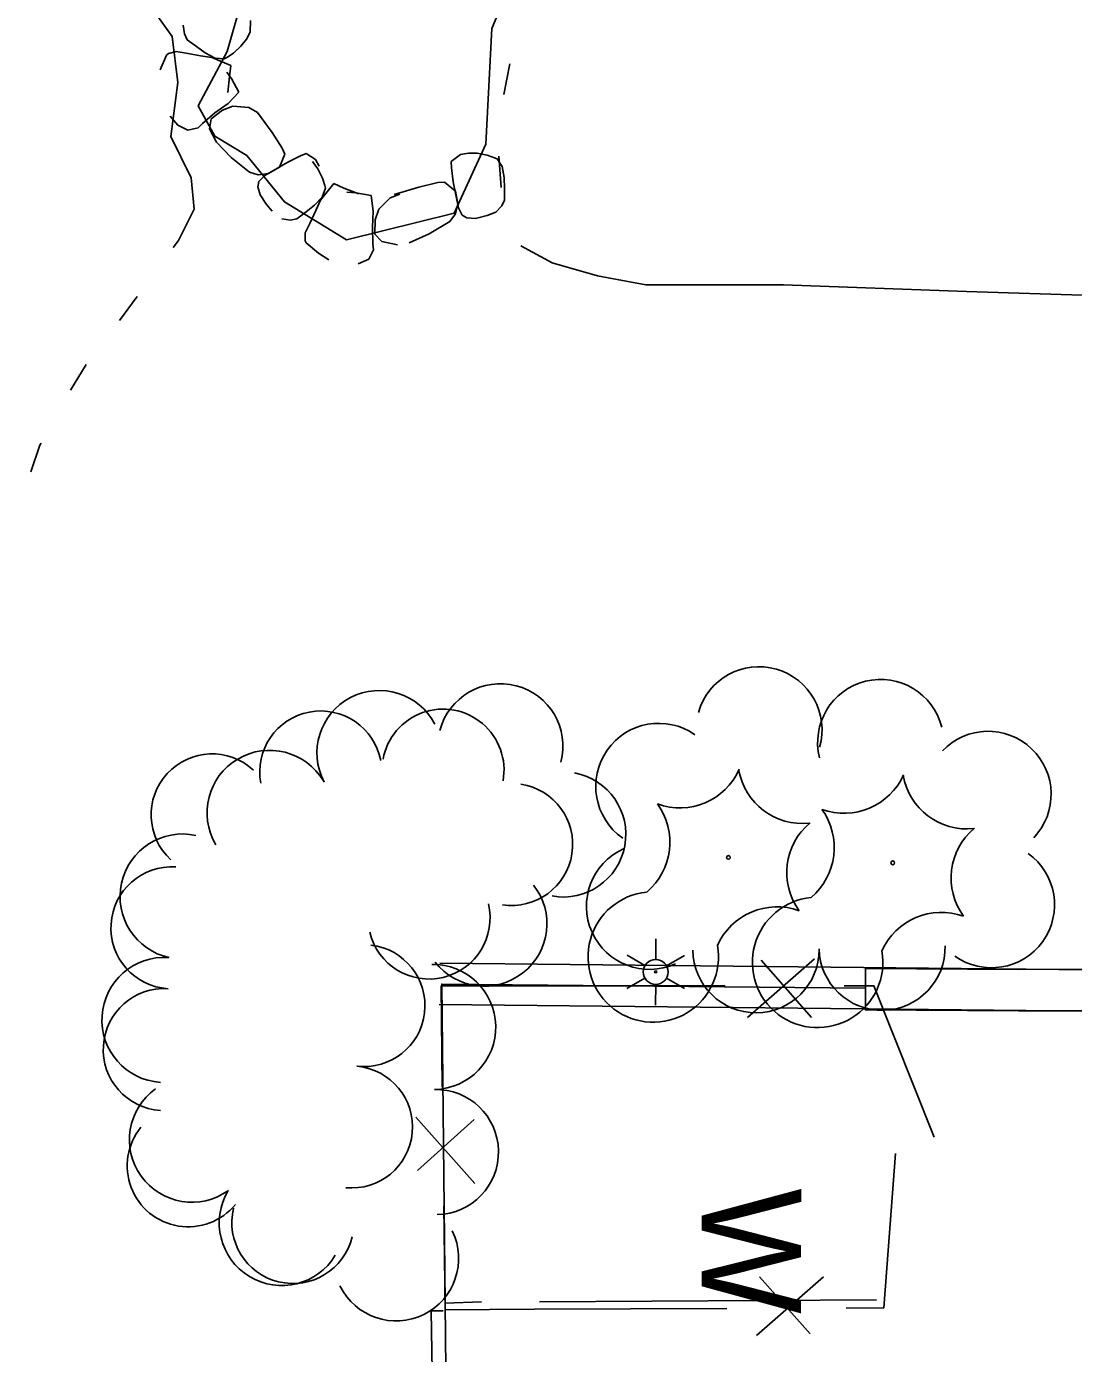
# Model space of a CAD drawing. Extents: x 588843 to 2552415, y 180129 to 269402.
# Drawn here: x 594439.6 to 594502.7, y 185054.3 to 185134.3 of the extents above; entities that cross this region are included whole.
import ezdxf

# ---------------------------------------------------------------- set-up
doc = ezdxf.new("R2010")
doc.units = 0
for name, color, linetype in [('Default', 7, 'Continuous'), ('E_DRN_RipRap', 7, 'Continuous'), ('E_DWY', 7, 'Continuous'), ('E_FEN_P', 7, 'Continuous'), ('E_LAND_TreeLine_P', 7, 'Continuous'), ('E_LAND_Vegetation', 7, 'Continuous'), ('E_LTG', 7, 'Continuous'), ('E_WAL', 7, 'Continuous'), ('E_WAL_Text', 7, 'Continuous'), ('E_WTR_P', 7, 'Continuous')]:
    doc.layers.add(name, color=color, linetype=linetype)

# ---------------------------------------------------------------- blocks, each defined once
blk = doc.blocks.new('LPOL')
at = {"layer": 'Default'}
for p, q in [((-0.75, 1.3), (-2, 3.46)), ((0.75, 1.3), (2, 3.46)), ((-4, 0), (-1.5, 0)), ((1.5, 0), (4, 0)), ((-2, -3.46), (-0.75, -1.3)), ((2, -3.46), (0.75, -1.3))]:
    blk.add_line(p, q, dxfattribs=at)
for radius in [1.5, 1.5, 1.5, 0.125]:
    blk.add_circle((0, 0), radius, dxfattribs=at)
blk = doc.blocks.new('W_27')
at = {"layer": 'E_WAL_Text'}
blk.add_text('W', height=12, dxfattribs=at).set_placement((-4.46, -6))
blk = doc.blocks.new('CTRE')
at = {"layer": 'Default'}
blk.add_circle((0, 0), 0.223, dxfattribs=at)
for centre, start, end in [((-11.97, 8.96), 280.2067, 5.9716), ((1.81, 14.92), 220.2113, 305.9762), ((13.83, 5.89), 160.2113, 245.9762), ((-13.83, -5.9), 340.2113, 65.9762), ((12.03, -9.04), 185.9272, 100.2511), ((-1.81, -14.93), 40.2113, 125.9762)]:
    blk.add_arc(centre, 7.87, start, end, dxfattribs=at)

msp = doc.modelspace()

# ---------------------------------------------------------------- linework, layer by layer
at = {"layer": 'E_DRN_RipRap'}
for p, q in [((594453.095, 185134.645), (594453.07, 185133.95)), ((594449.105, 185133.838), (594449.03, 185134.37)), ((594449.284, 185133.492), (594449.105, 185133.838)), ((594453.07, 185133.95), (594452.848, 185133.52)), ((594449.845, 185133.072), (594449.284, 185133.492)), ((594450.366, 185132.692), (594449.845, 185133.072)), ((594452.522, 185133.091), (594452.06, 185132.674)), ((594452.848, 185133.52), (594452.522, 185133.091)), ((594448.035, 185132.551), (594447.643, 185131.681)), ((594448.145, 185132.657), (594448.035, 185132.551)), ((594448.609, 185132.778), (594448.145, 185132.657)), ((594449.225, 185132.669), (594448.609, 185132.778)), ((594450.078, 185132.524), (594449.225, 185132.669)), ((594450.755, 185132.426), (594450.078, 185132.524)), ((594450.954, 185132.373), (594450.366, 185132.692)), ((594451.917, 185131.928), (594450.755, 185132.426)), ((594451.511, 185132.334), (594450.954, 185132.373)), ((594451.67, 185132.424), (594451.511, 185132.334)), ((594452.06, 185132.674), (594451.67, 185132.424)), ((594451.966, 185131.103), (594451.672, 185131.539)), ((594451.825, 185131.274), (594451.917, 185131.928)), ((594451.729, 185130.298), (594451.825, 185131.274)), ((594452.397, 185130.322), (594451.966, 185131.103)), ((594451.741, 185129.644), (594452.397, 185130.322)), ((594450.19, 185128.439), (594450.951, 185129.077)), ((594450.719, 185128.71), (594451.401, 185129.244)), ((594450.951, 185129.077), (594451.741, 185129.644)), ((594451.401, 185129.244), (594452.039, 185129.474)), ((594452.039, 185129.474), (594452.986, 185129.41)), ((594452.986, 185129.41), (594453.51, 185129.109)), ((594453.51, 185129.109), (594454.404, 185127.903)), ((594448.249, 185128.888), (594448.718, 185128.34)), ((594448.718, 185128.34), (594449.317, 185128.035)), ((594449.317, 185128.035), (594449.932, 185128.178)), ((594449.932, 185128.178), (594450.19, 185128.439)), ((594450.621, 185128.124), (594450.719, 185128.71)), ((594451.05, 185127.308), (594450.621, 185128.124)), ((594454.404, 185127.903), (594455.005, 185126.939)), ((594451.929, 185126.389), (594451.05, 185127.308)), ((594455.158, 185126.579), (594454.844, 185125.803)), ((594455.005, 185126.939), (594455.158, 185126.579)), ((594456.102, 185126.479), (594456.462, 185126.629)), ((594456.462, 185126.629), (594457.014, 185126.255)), ((594465.206, 185126.152), (594465.764, 185126.557)), ((594465.764, 185126.557), (594466.234, 185126.642)), ((594466.234, 185126.642), (594466.767, 185126.644)), ((594466.767, 185126.644), (594467.372, 185126.531)), ((594453.03, 185125.499), (594451.929, 185126.389)), ((594453.962, 185125.292), (594455.341, 185126.108)), ((594454.171, 185125.413), (594454.844, 185125.803)), ((594455.341, 185126.108), (594456.102, 185126.479)), ((594456.841, 185126.138), (594457.165, 185125.707)), ((594457.014, 185126.255), (594457.24, 185125.854)), ((594465.227, 185125.763), (594465.206, 185126.152)), ((594465.325, 185124.921), (594465.227, 185125.763)), ((594467.372, 185126.531), (594467.803, 185126.372)), ((594467.803, 185126.372), (594467.97, 185126.301)), ((594467.97, 185126.301), (594468.277, 185125.834)), ((594468.277, 185125.834), (594468.384, 185125.171)), ((594453.03, 185125.499), (594453.565, 185125.342)), ((594453.547, 185124.626), (594453.605, 185124.944)), ((594453.565, 185125.342), (594454.171, 185125.413)), ((594453.605, 185124.944), (594453.962, 185125.292)), ((594457.165, 185125.707), (594457.44, 185125.148)), ((594457.44, 185125.148), (594457.573, 185124.704)), ((594468.384, 185125.171), (594468.404, 185124.524)), ((594453.674, 185124.139), (594453.547, 185124.626)), ((594454.066, 185123.557), (594453.674, 185124.139)), ((594458.119, 185124.808), (594457.322, 185123.821)), ((594457.617, 185124.526), (594457.427, 185123.999)), ((594457.573, 185124.704), (594457.617, 185124.526)), ((594458.724, 185124.543), (594458.119, 185124.808)), ((594459.637, 185124.186), (594458.724, 185124.543)), ((594459.451, 185124.247), (594458.901, 185124.297)), ((594460.374, 185124.084), (594459.451, 185124.247)), ((594461.509, 185123.959), (594462.099, 185124.173)), ((594461.754, 185124.144), (594463.244, 185124.606)), ((594463.244, 185124.606), (594464.395, 185124.868)), ((594464.395, 185124.868), (594464.801, 185124.898)), ((594464.801, 185124.898), (594465.45, 185124.351)), ((594465.641, 185123.351), (594465.325, 185124.921)), ((594465.595, 185123.587), (594465.45, 185124.351)), ((594468.404, 185124.524), (594468.416, 185123.821)), ((594454.401, 185123.153), (594454.066, 185123.557)), ((594456.959, 185123.518), (594456.451, 185123.117)), ((594457.427, 185123.999), (594456.959, 185123.518)), ((594457.322, 185123.821), (594457.042, 185123.194)), ((594460.501, 185123.145), (594460.374, 185124.084)), ((594460.836, 185123.267), (594461.509, 185123.959)), ((594465.454, 185122.99), (594465.595, 185123.587)), ((594465.856, 185122.901), (594465.641, 185123.351)), ((594468.254, 185123.467), (594467.884, 185123.082)), ((594468.416, 185123.821), (594468.254, 185123.467)), ((594455.511, 185122.61), (594454.978, 185122.681)), ((594455.893, 185122.689), (594455.511, 185122.61)), ((594456.451, 185123.117), (594455.893, 185122.689)), ((594457.042, 185123.194), (594456.669, 185122.41)), ((594460.448, 185122.174), (594460.501, 185123.145)), ((594460.597, 185121.761), (594460.606, 185122.628)), ((594460.606, 185122.628), (594460.836, 185123.267)), ((594465.114, 185122.532), (594465.454, 185122.99)), ((594466.147, 185122.743), (594465.856, 185122.901)), ((594466.667, 185122.708), (594466.147, 185122.743)), ((594467.373, 185122.894), (594466.667, 185122.708)), ((594467.884, 185123.082), (594467.373, 185122.894)), ((594456.395, 185121.844), (594456.385, 185121.363)), ((594456.669, 185122.41), (594456.395, 185121.844)), ((594460.473, 185121.18), (594460.448, 185122.174)), ((594461.014, 185121.313), (594460.597, 185121.761)), ((594463.861, 185121.772), (594462.657, 185121.232)), ((594465.114, 185122.532), (594463.861, 185121.772)), ((594456.385, 185121.363), (594456.458, 185121.229)), ((594456.458, 185121.229), (594457.188, 185120.615)), ((594460.517, 185120.814), (594460.473, 185121.18)), ((594461.965, 185121.125), (594461.014, 185121.313)), ((594457.188, 185120.615), (594457.827, 185120.207)), ((594459.589, 185119.978), (594460.232, 185120.248)), ((594460.232, 185120.248), (594460.517, 185120.814))]:
    msp.add_line(p, q, dxfattribs=at)
msp.add_lwpolyline([(594454.374, 185145.738), (594458.108, 185148.766), (594464.099, 185150.737), (594468.277, 185150.668), (594472.075, 185148.557), (594473.062, 185146.636), (594471.546, 185143.486), (594467.648, 185134.158), (594467.293, 185127.195), (594465.385, 185123.031), (594458.88, 185121.411), (594455.136, 185123.711), (594452.865, 185126.511), (594450.946, 185127.675), (594449.932, 185129.501), (594451.692, 185132.786), (594452.721, 185136.382), (594454.103, 185143.359), (594454.252, 185144.238)], close=True, dxfattribs=at)
at = {"layer": 'E_DWY'}
for points in [[(594633.227, 185078.857), (594617.409, 185078.891), (594605.154, 185079.15), (594593.364, 185079.545), (594579.134, 185079.935), (594566.02, 185080.339), (594556.853, 185080.689), (594547.397, 185079.193), (594537.291, 185077.792), (594532.649, 185077.448), (594529.768, 185077.437), (594512.584, 185077.426), (594499.423, 185077.414), (594490.182, 185077.478)], [(594464.508, 185077.791), (594503.815, 185077.395), (594521.447, 185077.469), (594533.725, 185077.437), (594537.755, 185077.922)], [(594632.999, 185076.345), (594617.357, 185076.392), (594605.086, 185076.651), (594593.288, 185077.046), (594579.061, 185077.436), (594565.934, 185077.84), (594557.002, 185078.182), (594547.764, 185076.72), (594537.556, 185075.305), (594532.746, 185074.948), (594529.773, 185074.937), (594512.586, 185074.926), (594499.416, 185074.914), (594490.164, 185074.978)], [(594490.182, 185077.478), (594490.18, 185074.978)], [(594464.483, 185075.291), (594503.808, 185074.895), (594521.449, 185074.969), (594533.872, 185074.936), (594538.054, 185075.44)]]:
    msp.add_lwpolyline(points, dxfattribs=at)
at = {"layer": 'E_FEN_P'}
for p, q in [((594487.119, 185078.046), (594483.074, 185074.523)), ((594486.935, 185074.523), (594483.89, 185077.973)), ((594463.059, 185068.512), (594466.633, 185064.512)), ((594466.584, 185068.372), (594463.173, 185065.284)), ((594483.617, 185055.343), (594487.647, 185058.882)), ((594483.787, 185058.866), (594486.845, 185055.429))]:
    msp.add_line(p, q, dxfattribs=at)
for points in [[(594470.103, 185076.417), (594464.585, 185076.417), (594464.663, 185070.32)], [(594481.717, 185076.418), (594470.103, 185076.417)], [(594494.329, 185067.29), (594490.696, 185076.419), (594488.907, 185076.419)], [(594489.012, 185056.992), (594491.283, 185057.002), (594492.003, 185066.318)], [(594464.755, 185063.131), (594464.834, 185056.891), (594470.208, 185056.914)], [(594470.208, 185056.914), (594481.823, 185056.962)], [(594464.712, 185056.824), (594463.996, 185056.824), (594464.191, 185044.72)]]:
    msp.add_lwpolyline(points, dxfattribs=at)
at = {"layer": 'E_LAND_TreeLine_P'}
for centre, radius, start, end in [((594483.764, 185091.87), 3.803, 344.03022, 164.03022), ((594468.167, 185090.875), 3.772, 345.39415, 165.39415), ((594491.1, 185091.1), 3.803, 13.96173, 193.96173), ((594460.873, 185090.464), 3.772, 27.63304, 207.63304), ((594457.332, 185089.324), 3.678, 10.73802, 190.73802), ((594464.707, 185089.439), 3.678, 349.71293, 169.71293), ((594477.722, 185088.453), 3.803, 55.00462, 235.00462), ((594497.579, 185087.976), 3.803, 316.33075, 136.33075), ((594454.249, 185086.858), 3.772, 30.62136, 210.62136), ((594450.78, 185086.736), 3.678, 47.36661, 227.36661), ((594471.96, 185085.554), 3.772, 259.60242, 79.60242), ((594468.848, 185084.949), 3.678, 261.26772, 81.26772), ((594449, 185081.81), 3.772, 77.68244, 257.68244), ((594477.159, 185081.221), 3.803, 114.26658, 294.26658), ((594497.784, 185081.315), 3.803, 234.3764, 54.3764), ((594448.354, 185079.923), 3.678, 86.39772, 266.39772), ((594467.198, 185080.177), 3.772, 218.00285, 38.00285), ((594463.863, 185080.513), 3.678, 193.51674, 13.51674), ((594459.937, 185075.23), 3.678, 263.37766, 83.37766), ((594483.583, 185078.601), 3.803, 180.41976, 0.41976), ((594491.187, 185078.753), 3.803, 181.31172, 1.31172), ((594447.903, 185074.367), 3.772, 86.29499, 266.29499), ((594464.115, 185073.942), 3.772, 271.23978, 91.23978), ((594447.892, 185072.581), 3.678, 86.39772, 266.39772), ((594459.189, 185067.911), 3.678, 264.54711, 84.54711), ((594449.566, 185067.147), 3.772, 125.55002, 305.55002), ((594464.279, 185066.399), 3.772, 271.23978, 91.23978), ((594449.336, 185065.567), 3.678, 140.75911, 320.75911), ((594454.982, 185062.122), 3.772, 148.85731, 328.85731), ((594455.648, 185062.148), 3.678, 166.45752, 346.45752), ((594461.878, 185059.986), 3.772, 206.16782, 26.16782)]:
    msp.add_arc(centre, radius, start, end, dxfattribs=at)
at = {"layer": 'E_WAL'}
for points in [[(594490.181, 185076.293), (594464.626, 185076.535), (594464.842, 185057.288), (594467.027, 185057.373)], [(594464.842, 185057.288), (594465.038, 185037.445), (594472.8, 185037.602)], [(594470.52, 185057.361), (594490.847, 185057.478)]]:
    msp.add_lwpolyline(points, dxfattribs=at)
at = {"layer": 'E_WTR_P'}
for points in [[(594448.425, 185120.952), (594448.746, 185121.385), (594449.693, 185123.264), (594449.518, 185125.157), (594448.289, 185127.659), (594448.709, 185130.918), (594448.372, 185133.676), (594446.183, 185136.76), (594439.588, 185143.767)], [(594468.367, 185130.181), (594468.728, 185132.029)], [(594468.205, 185124.579), (594468.081, 185126.458)], [(594496.279, 185118.301), (594485.233, 185118.697), (594476.944, 185118.714), (594474.023, 185119.243), (594471.279, 185120.028), (594469.409, 185121.055)], [(594445.196, 185116.56), (594446.254, 185118.01)], [(594522.991, 185117.184), (594522.944, 185117.018), (594522.322, 185116.275), (594520.577, 185116.262), (594503.892, 185118.067), (594496.28, 185118.3)], [(594442.244, 185112.358), (594443.18, 185113.902)], [(594439.845, 185107.421), (594440.398, 185109.03), (594440.468, 185109.163)]]:
    msp.add_lwpolyline(points, dxfattribs=at)

# ---------------------------------------------------------------- block references
at = {"layer": 'E_LAND_Vegetation', "xscale": 0.49999999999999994, "yscale": 0.4999999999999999, "rotation": -90.11621958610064}
for p in [(594481.917, 185084.172), (594491.83, 185083.844)]:
    msp.add_blockref('CTRE', p, dxfattribs=at)
at = {"layer": 'E_LTG', "xscale": 0.49999999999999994, "yscale": 0.4999999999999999, "rotation": -90.11621958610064}
msp.add_blockref('LPOL', (594477.533, 185077.265), dxfattribs=at)
at = {"layer": 'E_WAL_Text', "xscale": 0.49999999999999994, "yscale": 0.4999999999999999, "rotation": -90.11621958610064}
msp.add_blockref('W_27', (594483.307, 185061.988), dxfattribs=at)

doc.saveas('drawing.dxf')
